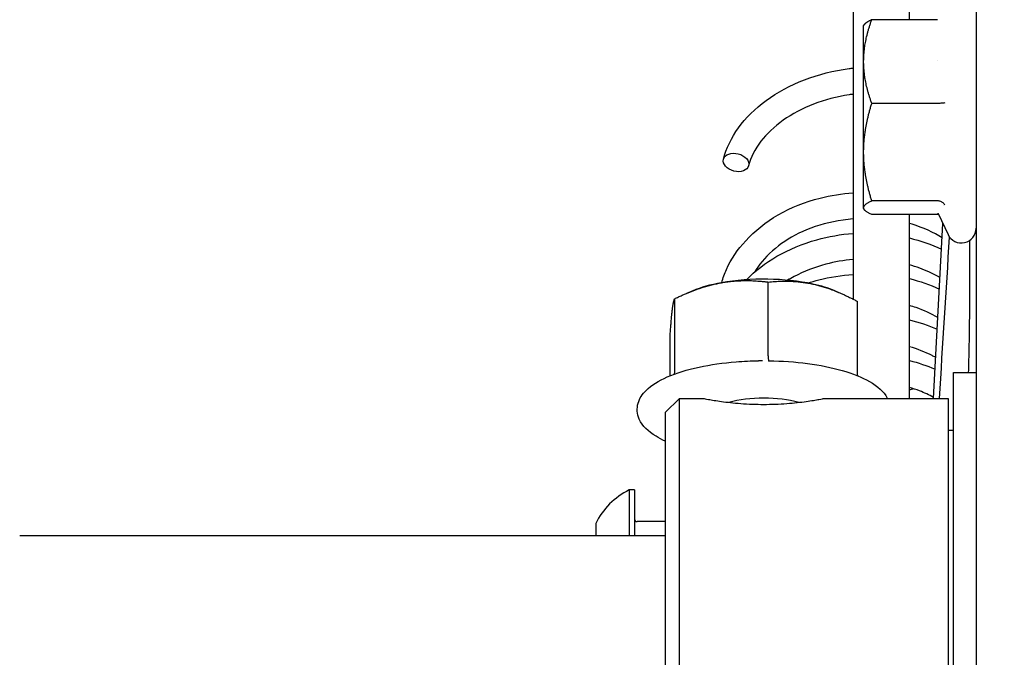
# Model space of a CAD drawing. Header units: millimetres. Extents: x 49320 to 60117, y -4209 to 20568.
# Tile 312 of 479: x 52402.08 to 52409.08, y 9897.6 to 9902.13. Entities that reach past the tile are written whole.
import ezdxf

# ---------------------------------------------------------------- set-up
doc = ezdxf.new("R2010")
doc.units = ezdxf.units.MM
doc.layers.add('_AA PROJ.warstwy', color=7, linetype='Continuous', lineweight=18, true_color=0x0000f0)
doc.layers.add('_mt_wymiary konstr', color=3, linetype='Continuous')
doc.layers.add('ARCATA', color=4, linetype='Continuous')
doc.styles.add('100', font='romans.shx', dxfattribs={"width": 0.65, "height": 18})
doc.dimstyles.new('k100', dxfattribs={"dimtxt": 18, "dimasz": 7, "dimexe": 10, "dimexo": 20, "dimgap": 4, "dimtad": 1, "dimdec": 1, "dimrnd": 0.5, "dimzin": 9, "dimdsep": 46, "dimtxsty": 'Standard', "dimcen": 12.534, "dimclrd": 256, "dimclre": 256, "dimclrt": 7, "dimadec": 0, "dimazin": 0, "dimtfac": 1, "dimtdec": 1, "dimtmove": 2, "dimatfit": 3, "dimfxl": 30, "dimfxlon": 1, "dimtolj": 1, "dimtzin": 0, "dimarcsym": 0})

# ---------------------------------------------------------------- blocks, each defined once
blk = doc.blocks.new('WINDA 2 DZ')
at = {"layer": 'ARCATA', "color": 5, "true_color": 0x1414ff}
for p, q in [((169.925, 87.7172), (169.925, 82.7564)), ((170.325, 84.7442), (170.325, 87.7172)), ((170.8, 86.9112), (170.8, 83.5191)), ((170, 84.7009), (170.0032, 84.7065)), ((170, 84.7009), (170.0032, 84.7065)), ((170, 84.4464), (170, 84.7009)), ((170, 84.4464), (170, 84.7009)), ((170.526, 84.7442), (170.0581, 84.7442)), ((170.526, 84.7442), (170.0581, 84.7442)), ((170, 83.8019), (170, 84.4464)), ((170, 83.8019), (170, 84.4464)), ((170.5274, 84.4509), (170.5275, 84.4509)), ((170.5274, 84.4509), (170.5275, 84.4509)), ((170.526, 84.1486), (170.0581, 84.1486)), ((170.526, 84.1486), (170.0581, 84.1486)), ((170, 83.4064), (170, 83.8019)), ((170, 83.4064), (170, 83.8019)), ((170.8, 83.5191), (170.8, 76.4648)), ((170.8, 83.5191), (170.8, 76.4648)), ((170.526, 83.4553), (170.0581, 83.4553)), ((170.526, 83.4553), (170.0581, 83.4553)), ((170, 83.4009), (170, 83.4064)), ((170, 83.4009), (170, 83.4064)), ((170, 83.4009), (170.0032, 83.3953)), ((170, 83.4009), (170.0032, 83.3953)), ((170.5705, 83.4224), (170.5705, 83.4224)), ((170.5705, 83.4224), (170.5705, 83.4224)), ((170.526, 83.3576), (170.0581, 83.3576)), ((170.526, 83.3576), (170.0581, 83.3576)), ((170.325, 82.049), (170.325, 83.3576)), ((170.325, 82.049), (170.325, 83.3576)), ((170.5301, 83.366), (170.5998, 83.2165)), ((170.5301, 83.366), (170.5998, 83.2165)), ((170.4961, 82.049), (170.5636, 83.2943)), ((170.4961, 82.049), (170.5636, 83.2943)), ((168.7851, 82.8162), (168.7399, 82.7971)), ((168.7851, 82.8162), (168.7399, 82.7971)), ((169.3219, 82.3533), (169.3219, 82.878)), ((169.3219, 82.3533), (169.3219, 82.878)), ((169.7949, 82.8162), (169.8224, 82.8046)), ((169.7949, 82.8162), (169.8224, 82.8046)), ((168.6566, 82.2347), (168.6566, 82.7593)), ((168.6566, 82.2347), (168.6566, 82.7593)), ((169.9554, 82.2158), (169.9554, 82.7404)), ((169.9554, 82.2158), (169.9554, 82.7404)), ((168.6246, 82.2118), (168.6246, 82.503)), ((168.6246, 82.2118), (168.6246, 82.503)), ((169.258, 82.3183), (169.2536, 82.3182)), ((169.258, 82.3183), (169.2536, 82.3182)), ((169.3234, 82.3183), (169.3264, 82.3182)), ((169.3234, 82.3183), (169.3264, 82.3182)), ((170.64, 77.413), (170.64, 82.235)), ((170.64, 82.235), (170.8, 82.235)), ((170.64, 77.413), (170.64, 82.235)), ((170.64, 82.235), (170.8, 82.235)), ((168.59, 81.949), (168.69, 82.049)), ((168.59, 81.949), (168.69, 82.049)), ((168.69, 77.9378), (168.69, 82.049)), ((168.69, 82.049), (168.865, 82.049)), ((168.69, 77.9378), (168.69, 82.049)), ((168.69, 82.049), (168.865, 82.049)), ((169.715, 82.049), (170.6, 82.049)), ((169.715, 82.049), (170.6, 82.049)), ((170.6, 82.049), (170.6, 77.599)), ((170.6, 82.049), (170.6, 77.599)), ((168.59, 81.949), (168.59, 77.8983)), ((168.59, 81.949), (168.59, 77.8983)), ((170.6, 81.824), (170.64, 81.824)), ((170.6, 81.824), (170.64, 81.824)), ((168.332, 81.3989), (168.332, 81.074)), ((168.37, 81.3989), (168.332, 81.3989)), ((168.37, 81.3989), (168.332, 81.3989)), ((168.332, 81.3989), (168.332, 81.074)), ((168.37, 81.3989), (168.37, 81.074)), ((168.37, 81.3989), (168.37, 81.074)), ((168.095, 81.1614), (168.095, 81.074)), ((168.095, 81.1614), (168.095, 81.074)), ((168.59, 81.1739), (168.39, 81.1739)), ((168.59, 81.1739), (168.39, 81.1739)), ((168.59, 81.074), (164, 81.074))]:
    blk.add_line(p, q, dxfattribs=at)
for centre, radius, start, end in [((170.695, 83.2609), 0.105, 205, 0), ((170.695, 83.2609), 0.105, 205, 0), ((168.5705, 80.9239), 0.5315, 116.66162, 153.45913), ((168.5705, 80.9239), 0.5315, 116.66162, 153.45913), ((168.39, 81.1939), 0.02, 180, 270), ((168.39, 81.1939), 0.02, 180, 270)]:
    blk.add_arc(centre, radius, start, end, dxfattribs=at)
blk.add_ellipse((169.0929, 83.7286), major_axis=(-0.0896, 0.0229), ratio=0.687305, dxfattribs=at)
blk.add_ellipse((169.0929, 83.7286), major_axis=(-0.0896, 0.0229), ratio=0.687305, dxfattribs=at)
for centre, major_axis, start_param, end_param in [((169.29, 82.6763), (-0.65, 0), 4.14621, 5.193407), ((169.29, 82.6763), (-0.65, 0), 4.14621, 5.193407), ((169.29, 82.6763), (-0.65, 0), 5.193407, 5.601823), ((169.29, 82.6763), (-0.65, 0), 5.193407, 5.601823), ((169.29, 82.6763), (0.65, 0), 0.681362, 1.004617), ((169.29, 82.6763), (0.65, 0), 0.681362, 1.004617), ((169.29, 81.915), (0.4, 0), 0.901035, 2.240558), ((169.29, 81.915), (0.4, 0), 0.901035, 2.240558)]:
    blk.add_ellipse(centre, major_axis=major_axis, ratio=0.34175, start_param=start_param, end_param=end_param, dxfattribs=at)
for points, weights in [([(170, 84.4464), (170, 84.5846), (170.0581, 84.7442)], [1.83401555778, 1.83401555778, 1.70233916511]), ([(170, 84.4464), (170, 84.5846), (170.0581, 84.7442)], [1.83401555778, 1.83401555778, 1.70233916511]), ([(170.0581, 84.7442), (170.0134, 84.7241), (170.0032, 84.7065)], [1.70233916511, 1.80190364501, 1.82618442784]), ([(170.0581, 84.7442), (170.0134, 84.7241), (170.0032, 84.7065)], [1.70233916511, 1.80190364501, 1.82618442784]), ([(170.0581, 84.1486), (170, 84.3082), (170, 84.4464)], [1.70233916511, 1.83401555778, 1.83401555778]), ([(170.0581, 84.1486), (170, 84.3082), (170, 84.4464)], [1.70233916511, 1.83401555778, 1.83401555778]), ([(170, 83.8019), (170, 83.9628), (170.0581, 84.1486)], [1.83401560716, 1.83401560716, 1.70233921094]), ([(170, 83.8019), (170, 83.9628), (170.0581, 84.1486)], [1.83401560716, 1.83401560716, 1.70233921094]), ([(170.0581, 83.4553), (170, 83.641), (170, 83.8019)], [1.70233921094, 1.83401560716, 1.83401560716]), ([(170.0581, 83.4553), (170, 83.641), (170, 83.8019)], [1.70233921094, 1.83401560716, 1.83401560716]), ([(170, 83.4064), (170, 83.4291), (170.0581, 83.4553)], [1.83401555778, 1.83401555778, 1.70233916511]), ([(170, 83.4064), (170, 83.4291), (170.0581, 83.4553)], [1.83401555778, 1.83401555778, 1.70233916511]), ([(170.0581, 83.3576), (170, 83.3837), (170, 83.4064)], [1.70233916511, 1.83401555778, 1.83401555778]), ([(170.0581, 83.3576), (170, 83.3837), (170, 83.4064)], [1.70233916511, 1.83401555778, 1.83401555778]), ([(168.9893, 82.8732), (169.1437, 82.9007), (169.3219, 82.878)], [1.95437721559, 1.95437721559, 1.81405924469]), ([(168.9893, 82.8732), (169.1437, 82.9007), (169.3219, 82.878)], [1.95437721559, 1.95437721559, 1.81405924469]), ([(169.3219, 82.878), (169.4917, 82.8957), (169.6387, 82.8637)], [1.81407610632, 1.95439538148, 1.95439538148]), ([(169.3219, 82.878), (169.4917, 82.8957), (169.6387, 82.8637)], [1.81407610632, 1.95439538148, 1.95439538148]), ([(168.6566, 82.7593), (168.8349, 82.8457), (168.9893, 82.8732)], [1.81405924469, 1.95437721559, 1.95437721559]), ([(168.6566, 82.7593), (168.8349, 82.8457), (168.9893, 82.8732)], [1.81405924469, 1.95437721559, 1.95437721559]), ([(169.6387, 82.8637), (169.7857, 82.8318), (169.9554, 82.7404)], [1.95439538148, 1.95439538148, 1.81407610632]), ([(169.6387, 82.8637), (169.7857, 82.8318), (169.9554, 82.7404)], [1.95439538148, 1.95439538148, 1.81407610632]), ([(168.6406, 82.6857), (168.648, 82.7452), (168.6566, 82.7593)], [1.95437721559, 1.95437721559, 1.81405924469]), ([(168.6406, 82.6857), (168.648, 82.7452), (168.6566, 82.7593)], [1.95437721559, 1.95437721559, 1.81405924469]), ([(168.6246, 82.503), (168.6332, 82.6263), (168.6406, 82.6857)], [1.81405924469, 1.95437721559, 1.95437721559]), ([(168.6246, 82.503), (168.6332, 82.6263), (168.6406, 82.6857)], [1.81405924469, 1.95437721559, 1.95437721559])]:
    blk.add_rational_spline(points, weights, degree=2, dxfattribs=at)
for points, knots in [([(169.0033, 83.7515), (169.0232, 83.8288), (169.0599, 83.9048), (169.1617, 84.0456), (169.2289, 84.112), (169.3866, 84.228), (169.48, 84.2785), (169.6792, 84.3553), (169.7876, 84.3825), (169.9057, 84.3977), (169.9154, 84.3988), (169.925, 84.3998)], [0, 0, 0, 0, 0.306718, 0.306718, 0.622651, 0.622651, 0.949637, 0.949637, 1.277989, 1.277989, 1.307012, 1.307012, 1.307012, 1.307012]), ([(169.0033, 83.7515), (169.0232, 83.8288), (169.0599, 83.9048), (169.1617, 84.0456), (169.2289, 84.112), (169.3866, 84.228), (169.48, 84.2785), (169.6792, 84.3553), (169.7876, 84.3825), (169.9057, 84.3977), (169.9154, 84.3988), (169.925, 84.3998)], [0, 0, 0, 0, 0.306718, 0.306718, 0.622651, 0.622651, 0.949637, 0.949637, 1.277989, 1.277989, 1.307012, 1.307012, 1.307012, 1.307012]), ([(169.925, 84.2138), (169.9156, 84.2127), (169.9062, 84.2114), (169.8101, 84.1972), (169.7237, 84.1746), (169.5651, 84.1131), (169.4909, 84.0736), (169.3645, 83.9838), (169.3106, 83.9325), (169.2269, 83.8231), (169.1974, 83.7635), (169.1825, 83.7056)], [1.368818, 1.368818, 1.368818, 1.368818, 1.397166, 1.397166, 1.660418, 1.660418, 1.923601, 1.923601, 2.185396, 2.185396, 2.461279, 2.461279, 2.461279, 2.461279]), ([(169.925, 84.2138), (169.9156, 84.2127), (169.9062, 84.2114), (169.8101, 84.1972), (169.7237, 84.1746), (169.5651, 84.1131), (169.4909, 84.0736), (169.3645, 83.9838), (169.3106, 83.9325), (169.2269, 83.8231), (169.1974, 83.7635), (169.1825, 83.7056)], [1.368818, 1.368818, 1.368818, 1.368818, 1.397166, 1.397166, 1.660418, 1.660418, 1.923601, 1.923601, 2.185396, 2.185396, 2.461279, 2.461279, 2.461279, 2.461279]), ([(170.5778, 84.1533), (170.5731, 84.152), (170.566, 84.1508), (170.548, 84.1491), (170.5372, 84.1486), (170.526, 84.1486)], [-0.0000046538, -0.0000046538, -0.0000046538, -0.0000046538, 0.000330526, 0.000330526, 0.000665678, 0.000665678, 0.000665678, 0.000665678]), ([(170.5778, 84.1533), (170.5731, 84.152), (170.566, 84.1508), (170.548, 84.1491), (170.5372, 84.1486), (170.526, 84.1486)], [-0.0000046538, -0.0000046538, -0.0000046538, -0.0000046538, 0.000330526, 0.000330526, 0.000665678, 0.000665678, 0.000665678, 0.000665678]), ([(168.9907, 82.8735), (168.9996, 82.9057), (169.0111, 82.9374), (169.0579, 83.0407), (169.1046, 83.1097), (169.2257, 83.2419), (169.3045, 83.305), (169.4824, 83.4083), (169.5846, 83.449), (169.7665, 83.4945), (169.8458, 83.5069), (169.925, 83.5127)], [424.121911, 424.121911, 424.121911, 424.121911, 424.243249, 424.243249, 424.530587, 424.530587, 424.856341, 424.856341, 425.186645, 425.186645, 425.424096, 425.424096, 425.424096, 425.424096]), ([(168.9907, 82.8735), (168.9996, 82.9057), (169.0111, 82.9374), (169.0579, 83.0407), (169.1046, 83.1097), (169.2257, 83.2419), (169.3045, 83.305), (169.4824, 83.4083), (169.5846, 83.449), (169.7665, 83.4945), (169.8458, 83.5069), (169.925, 83.5127)], [424.121911, 424.121911, 424.121911, 424.121911, 424.243249, 424.243249, 424.530587, 424.530587, 424.856341, 424.856341, 425.186645, 425.186645, 425.424096, 425.424096, 425.424096, 425.424096]), ([(170.5778, 83.4262), (170.5778, 83.4262), (170.5778, 83.4262), (170.5778, 83.4262), (170.5778, 83.4262), (170.5778, 83.4262), (170.5778, 83.4262), (170.5778, 83.4262), (170.5778, 83.4262), (170.5778, 83.4263), (170.5777, 83.4263), (170.5776, 83.4265), (170.5775, 83.4267), (170.5772, 83.4273), (170.5769, 83.4278), (170.5756, 83.4298), (170.5745, 83.4313), (170.569, 83.4381), (170.5635, 83.4429), (170.5511, 83.4501), (170.5444, 83.4527), (170.5336, 83.4549), (170.5298, 83.4553), (170.526, 83.4553)], [0, 0, 0, 0, 0.00000105, 0.00000105, 0.00000546, 0.00000546, 0.00001104, 0.00001104, 0.00002031, 0.00002031, 0.0000518, 0.0000518, 0.00014375, 0.00014375, 0.00045571, 0.00045571, 0.00145539, 0.00145539, 0.00517187, 0.00517187, 0.00856567, 0.00856567, 0.01034659, 0.01034659, 0.01034659, 0.01034659]), ([(170.5778, 83.4262), (170.5778, 83.4262), (170.5778, 83.4262), (170.5778, 83.4262), (170.5778, 83.4262), (170.5778, 83.4262), (170.5778, 83.4262), (170.5778, 83.4262), (170.5778, 83.4262), (170.5778, 83.4263), (170.5777, 83.4263), (170.5776, 83.4265), (170.5775, 83.4267), (170.5772, 83.4273), (170.5769, 83.4278), (170.5756, 83.4298), (170.5745, 83.4313), (170.569, 83.4381), (170.5635, 83.4429), (170.5511, 83.4501), (170.5444, 83.4527), (170.5336, 83.4549), (170.5298, 83.4553), (170.526, 83.4553)], [0, 0, 0, 0, 0.00000105, 0.00000105, 0.00000546, 0.00000546, 0.00001104, 0.00001104, 0.00002031, 0.00002031, 0.0000518, 0.0000518, 0.00014375, 0.00014375, 0.00045571, 0.00045571, 0.00145539, 0.00145539, 0.00517187, 0.00517187, 0.00856567, 0.00856567, 0.01034659, 0.01034659, 0.01034659, 0.01034659]), ([(169.925, 83.3272), (169.9011, 83.3252), (169.8772, 83.3225), (169.7637, 83.3062), (169.6745, 83.2829), (169.5203, 83.2192), (169.4522, 83.1797), (169.3354, 83.0898), (169.2852, 83.0382), (169.2381, 82.9718), (169.23, 82.9594), (169.2224, 82.9468)], [1.2743424, 1.2743424, 1.2743424, 1.2743424, 1.3461087, 1.3461087, 1.6187073, 1.6187073, 1.8699639, 1.8699639, 2.1236281, 2.1236281, 2.180751, 2.180751, 2.180751, 2.180751]), ([(169.925, 83.3272), (169.9011, 83.3252), (169.8772, 83.3225), (169.7637, 83.3062), (169.6745, 83.2829), (169.5203, 83.2192), (169.4522, 83.1797), (169.3354, 83.0898), (169.2852, 83.0382), (169.2381, 82.9718), (169.23, 82.9594), (169.2224, 82.9468)], [1.2743424, 1.2743424, 1.2743424, 1.2743424, 1.3461087, 1.3461087, 1.6187073, 1.6187073, 1.8699639, 1.8699639, 2.1236281, 2.1236281, 2.180751, 2.180751, 2.180751, 2.180751]), ([(170.558, 83.1917), (170.497, 83.2313), (170.424, 83.2651), (170.3378, 83.2905), (170.3314, 83.2923), (170.325, 83.294)], [0.5717561, 0.5717561, 0.5717561, 0.5717561, 0.8419408, 0.8419408, 0.8633813, 0.8633813, 0.8633813, 0.8633813]), ([(170.558, 83.1917), (170.497, 83.2313), (170.424, 83.2651), (170.3378, 83.2905), (170.3314, 83.2923), (170.325, 83.294)], [0.5717561, 0.5717561, 0.5717561, 0.5717561, 0.8419408, 0.8419408, 0.8633813, 0.8633813, 0.8633813, 0.8633813]), ([(169.1677, 82.8944), (169.2284, 82.9582), (169.3024, 83.0144), (169.4699, 83.1107), (169.5666, 83.1507), (169.7501, 83.202), (169.8376, 83.2176), (169.925, 83.2242)], [418.3656217, 418.3656217, 418.3656217, 418.3656217, 418.6640355, 418.6640355, 418.9813171, 418.9813171, 419.2431739, 419.2431739, 419.2431739, 419.2431739]), ([(169.1677, 82.8944), (169.2284, 82.9582), (169.3024, 83.0144), (169.4699, 83.1107), (169.5666, 83.1507), (169.7501, 83.202), (169.8376, 83.2176), (169.925, 83.2242)], [418.3656217, 418.3656217, 418.3656217, 418.3656217, 418.6640355, 418.6640355, 418.9813171, 418.9813171, 419.2431739, 419.2431739, 419.2431739, 419.2431739]), ([(169.925, 83.0385), (169.8593, 83.0327), (169.7937, 83.0212), (169.6512, 82.9834), (169.5743, 82.9535), (169.4895, 82.9087), (169.474, 82.8999), (169.4588, 82.8908)], [6.490136, 6.490136, 6.490136, 6.490136, 6.6871866, 6.6871866, 6.9388641, 6.9388641, 6.9968371, 6.9968371, 6.9968371, 6.9968371]), ([(169.925, 83.0385), (169.8593, 83.0327), (169.7937, 83.0212), (169.6512, 82.9834), (169.5743, 82.9535), (169.4895, 82.9087), (169.474, 82.8999), (169.4588, 82.8908)], [6.490136, 6.490136, 6.490136, 6.490136, 6.6871866, 6.6871866, 6.9388641, 6.9388641, 6.9968371, 6.9968371, 6.9968371, 6.9968371]), ([(170.5427, 82.9089), (170.5189, 82.9231), (170.4936, 82.9364), (170.4231, 82.9689), (170.3752, 82.9865), (170.325, 83.0008)], [5.8092265, 5.8092265, 5.8092265, 5.8092265, 5.9097027, 5.9097027, 6.0774353, 6.0774353, 6.0774353, 6.0774353]), ([(170.5427, 82.9089), (170.5189, 82.9231), (170.4936, 82.9364), (170.4231, 82.9689), (170.3752, 82.9865), (170.325, 83.0008)], [5.8092265, 5.8092265, 5.8092265, 5.8092265, 5.9097027, 5.9097027, 6.0774353, 6.0774353, 6.0774353, 6.0774353]), ([(169.603, 82.871), (169.6289, 82.8794), (169.6552, 82.8871), (169.7605, 82.9139), (169.8428, 82.9268), (169.925, 82.9326)], [412.7331066, 412.7331066, 412.7331066, 412.7331066, 412.816022, 412.816022, 413.0623938, 413.0623938, 413.0623938, 413.0623938]), ([(169.603, 82.871), (169.6289, 82.8794), (169.6552, 82.8871), (169.7605, 82.9139), (169.8428, 82.9268), (169.925, 82.9326)], [412.7331066, 412.7331066, 412.7331066, 412.7331066, 412.816022, 412.816022, 413.0623938, 413.0623938, 413.0623938, 413.0623938]), ([(170.7465, 82.235), (170.7478, 82.2843), (170.749, 82.3333), (170.7524, 82.4968), (170.754, 82.6096), (170.7549, 82.7476), (170.755, 82.7829), (170.755, 82.8167)], [1.209476, 1.209476, 1.209476, 1.209476, 1.3570696, 1.3570696, 1.7121224, 1.7121224, 1.8401969, 1.8401969, 1.8401969, 1.8401969]), ([(170.7465, 82.235), (170.7478, 82.2843), (170.749, 82.3333), (170.7524, 82.4968), (170.754, 82.6096), (170.7549, 82.7476), (170.755, 82.7829), (170.755, 82.8167)], [1.209476, 1.209476, 1.209476, 1.209476, 1.3570696, 1.3570696, 1.7121224, 1.7121224, 1.8401969, 1.8401969, 1.8401969, 1.8401969]), ([(170.5273, 82.625), (170.4807, 82.6527), (170.4285, 82.677), (170.357, 82.7015), (170.3411, 82.7064), (170.325, 82.711)], [11.0440292, 11.0440292, 11.0440292, 11.0440292, 11.2400275, 11.2400275, 11.2940122, 11.2940122, 11.2940122, 11.2940122]), ([(170.5273, 82.625), (170.4807, 82.6527), (170.4285, 82.677), (170.357, 82.7015), (170.3411, 82.7064), (170.325, 82.711)], [11.0440292, 11.0440292, 11.0440292, 11.0440292, 11.2400275, 11.2400275, 11.2940122, 11.2940122, 11.2940122, 11.2940122]), ([(170.5119, 82.3418), (170.5037, 82.3464), (170.4952, 82.3509), (170.4374, 82.38), (170.3827, 82.4013), (170.325, 82.418)], [16.2804695, 16.2804695, 16.2804695, 16.2804695, 16.3142814, 16.3142814, 16.5081583, 16.5081583, 16.5081583, 16.5081583]), ([(170.5119, 82.3418), (170.5037, 82.3464), (170.4952, 82.3509), (170.4374, 82.38), (170.3827, 82.4013), (170.325, 82.418)], [16.2804695, 16.2804695, 16.2804695, 16.2804695, 16.3142814, 16.3142814, 16.5081583, 16.5081583, 16.5081583, 16.5081583]), ([(169.3219, 82.3533), (169.3219, 82.3422), (169.3221, 82.3332), (169.3225, 82.3272), (169.3228, 82.3212), (169.3232, 82.3183), (169.3237, 82.3183)], [0.0000000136, 0.0000000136, 0.0000000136, 0.0000000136, 0.0003491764, 0.0003491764, 0.0003491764, 0.0006983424, 0.0006983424, 0.0006983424, 0.0006983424]), ([(169.3219, 82.3533), (169.3219, 82.3422), (169.3221, 82.3332), (169.3225, 82.3272), (169.3228, 82.3212), (169.3232, 82.3183), (169.3237, 82.3183)], [0.0000000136, 0.0000000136, 0.0000000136, 0.0000000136, 0.0003491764, 0.0003491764, 0.0003491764, 0.0006983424, 0.0006983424, 0.0006983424, 0.0006983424]), ([(168.59, 81.746), (168.5661, 81.757), (168.5441, 81.7687), (168.4697, 81.8146), (168.4276, 81.8534), (168.3892, 81.9381), (168.3857, 81.9793), (168.4065, 82.0508), (168.4268, 82.081), (168.4912, 82.1449), (168.542, 82.176), (168.6681, 82.2312), (168.7446, 82.2546), (168.9112, 82.2905), (169.0007, 82.3033), (169.1462, 82.3149), (169.1998, 82.3175), (169.2536, 82.3182)], [8.220822, 8.220822, 8.220822, 8.220822, 8.35248, 8.35248, 8.704958, 8.704958, 8.957645, 8.957645, 9.189669, 9.189669, 9.521374, 9.521374, 9.867119, 9.867119, 10.199357, 10.199357, 10.387119, 10.387119, 10.387119, 10.387119]), ([(168.59, 81.746), (168.5661, 81.757), (168.5441, 81.7687), (168.4697, 81.8146), (168.4276, 81.8534), (168.3892, 81.9381), (168.3857, 81.9793), (168.4065, 82.0508), (168.4268, 82.081), (168.4912, 82.1449), (168.542, 82.176), (168.6681, 82.2312), (168.7446, 82.2546), (168.9112, 82.2905), (169.0007, 82.3033), (169.1462, 82.3149), (169.1998, 82.3175), (169.2536, 82.3182)], [8.220822, 8.220822, 8.220822, 8.220822, 8.35248, 8.35248, 8.704958, 8.704958, 8.957645, 8.957645, 9.189669, 9.189669, 9.521374, 9.521374, 9.867119, 9.867119, 10.199357, 10.199357, 10.387119, 10.387119, 10.387119, 10.387119]), ([(169.3264, 82.3182), (169.4201, 82.3169), (169.5131, 82.3103), (169.6894, 82.2869), (169.7725, 82.2702), (169.922, 82.2273), (169.988, 82.2011), (170.0982, 82.1378), (170.1424, 82.1004), (170.1691, 82.0516), (170.1698, 82.0503), (170.1704, 82.049)], [4.188486, 4.188486, 4.188486, 4.188486, 4.51538, 4.51538, 4.844288, 4.844288, 5.180452, 5.180452, 5.532252, 5.532252, 5.541942, 5.541942, 5.541942, 5.541942]), ([(169.3264, 82.3182), (169.4201, 82.3169), (169.5131, 82.3103), (169.6894, 82.2869), (169.7725, 82.2702), (169.922, 82.2273), (169.988, 82.2011), (170.0982, 82.1378), (170.1424, 82.1004), (170.1691, 82.0516), (170.1698, 82.0503), (170.1704, 82.049)], [4.188486, 4.188486, 4.188486, 4.188486, 4.51538, 4.51538, 4.844288, 4.844288, 5.180452, 5.180452, 5.532252, 5.532252, 5.541942, 5.541942, 5.541942, 5.541942]), ([(170.4965, 82.0578), (170.4656, 82.0748), (170.4325, 82.0902), (170.3743, 82.1127), (170.35, 82.1208), (170.325, 82.1281)], [21.5151201, 21.5151201, 21.5151201, 21.5151201, 21.6405648, 21.6405648, 21.72457, 21.72457, 21.72457, 21.72457]), ([(170.4965, 82.0578), (170.4656, 82.0748), (170.4325, 82.0902), (170.3743, 82.1127), (170.35, 82.1208), (170.325, 82.1281)], [21.5151201, 21.5151201, 21.5151201, 21.5151201, 21.6405648, 21.6405648, 21.72457, 21.72457, 21.72457, 21.72457]), ([(168.865, 82.049), (168.865, 82.049), (168.8757, 82.0468), (168.9191, 82.0391), (168.9518, 82.0337), (169.0271, 82.0234), (169.0748, 82.0179), (169.1795, 82.0101), (169.2365, 82.0079), (169.29, 82.0079), (169.3435, 82.0079), (169.4005, 82.0101), (169.5052, 82.0179), (169.5529, 82.0234), (169.6282, 82.0337), (169.6609, 82.0391), (169.7043, 82.0468), (169.715, 82.049), (169.715, 82.049), (169.715, 82.049), (169.715, 82.049)], [1.926201, 1.926201, 1.926201, 1.926201, 2.086714, 2.086714, 2.247227, 2.247227, 2.407747, 2.407747, 2.568268, 2.568268, 2.568268, 2.728788, 2.728788, 2.889309, 2.889309, 3.049822, 3.049822, 3.210335, 3.210335, 3.210974, 3.210974, 3.210974, 3.210974]), ([(168.865, 82.049), (168.865, 82.049), (168.8757, 82.0468), (168.9191, 82.0391), (168.9518, 82.0337), (169.0271, 82.0234), (169.0748, 82.0179), (169.1795, 82.0101), (169.2365, 82.0079), (169.29, 82.0079), (169.3435, 82.0079), (169.4005, 82.0101), (169.5052, 82.0179), (169.5529, 82.0234), (169.6282, 82.0337), (169.6609, 82.0391), (169.7043, 82.0468), (169.715, 82.049), (169.715, 82.049), (169.715, 82.049), (169.715, 82.049)], [1.926201, 1.926201, 1.926201, 1.926201, 2.086714, 2.086714, 2.247227, 2.247227, 2.407747, 2.407747, 2.568268, 2.568268, 2.568268, 2.728788, 2.728788, 2.889309, 2.889309, 3.049822, 3.049822, 3.210335, 3.210335, 3.210974, 3.210974, 3.210974, 3.210974])]:
    blk.add_open_spline(points, degree=3, knots=knots, dxfattribs=at)
for points in [[(170.5344, 83.3569), (170.5316, 83.3573), (170.5288, 83.3576), (170.526, 83.3576)], [(170.5344, 83.3569), (170.5316, 83.3573), (170.5288, 83.3576), (170.526, 83.3576)], [(170.5299, 83.3665), (170.5296, 83.3671), (170.5294, 83.3673), (170.5294, 83.3673)], [(170.5299, 83.3665), (170.5296, 83.3671), (170.5294, 83.3673), (170.5294, 83.3673)], [(170.5301, 83.366), (170.5301, 83.366), (170.5301, 83.366), (170.5301, 83.366)], [(170.5301, 83.366), (170.5301, 83.366), (170.5301, 83.366), (170.5301, 83.366)], [(170.325, 83.1918), (170.4056, 83.1725), (170.483, 83.1456), (170.5537, 83.1122)], [(170.325, 83.1918), (170.4056, 83.1725), (170.483, 83.1456), (170.5537, 83.1122)], [(170.5389, 82.049), (170.5629, 82.432), (170.5869, 82.815), (170.6109, 83.1981)], [(170.5389, 82.049), (170.5629, 82.432), (170.5869, 82.815), (170.6109, 83.1981)], [(170.755, 82.8167), (170.755, 82.938), (170.755, 83.0574), (170.755, 83.1747)], [(170.755, 82.8167), (170.755, 82.938), (170.755, 83.0574), (170.755, 83.1747)], [(170.325, 82.9022), (170.4001, 82.8845), (170.4723, 82.8594), (170.5383, 82.8283)], [(170.325, 82.9022), (170.4001, 82.8845), (170.4723, 82.8594), (170.5383, 82.8283)], [(170.325, 82.6094), (170.3941, 82.5925), (170.4608, 82.57), (170.5228, 82.5426)], [(170.325, 82.6094), (170.3941, 82.5925), (170.4608, 82.57), (170.5228, 82.5426)], [(169.2817, 82.3185), (169.2738, 82.3185), (169.266, 82.3184), (169.258, 82.3183)], [(169.2817, 82.3185), (169.2738, 82.3185), (169.266, 82.3184), (169.258, 82.3183)], [(169.3234, 82.3183), (169.3228, 82.3183), (169.3221, 82.3183), (169.3214, 82.3183)], [(169.3234, 82.3183), (169.3228, 82.3183), (169.3221, 82.3183), (169.3214, 82.3183)], [(170.325, 82.3196), (170.3887, 82.3043), (170.4501, 82.2836), (170.5074, 82.2584)], [(170.325, 82.3196), (170.3887, 82.3043), (170.4501, 82.2836), (170.5074, 82.2584)], [(168.6552, 82.2236), (168.6561, 82.2271), (168.6566, 82.2308), (168.6566, 82.2347)], [(168.6552, 82.2236), (168.6561, 82.2271), (168.6566, 82.2308), (168.6566, 82.2347)], [(169.9554, 82.2158), (169.9554, 82.2144), (169.9554, 82.2131), (169.9556, 82.2117)], [(169.9554, 82.2158), (169.9554, 82.2144), (169.9554, 82.2131), (169.9556, 82.2117)], [(170.325, 82.1113), (170.3344, 82.1139), (170.3438, 82.1167), (170.353, 82.1195)], [(170.325, 82.1113), (170.3344, 82.1139), (170.3438, 82.1167), (170.353, 82.1195)], [(168.865, 82.049), (168.865, 82.049), (168.865, 82.049), (168.865, 82.049)], [(168.865, 82.049), (168.865, 82.049), (168.865, 82.049), (168.865, 82.049)]]:
    blk.add_open_spline(points, degree=3, dxfattribs=at)
blk = doc.blocks.new('*D1604')
at = {"layer": '_mt_wymiary konstr', "lineweight": -2}
for p, q in [((52253.0763, 9894.3393), (52253.0763, 9888.2794)), ((52418.0763, 9885.3334), (52418.0763, 9888.2794)), ((52260.0763, 9878.2794), (52411.0763, 9878.2794))]:
    blk.add_line(p, q, dxfattribs=at)
at = {"layer": '_mt_wymiary konstr'}
for points in [[(52260.0763, 9879.4461), (52260.0763, 9877.1127), (52253.0763, 9878.2794)], [(52411.0763, 9877.1127), (52411.0763, 9879.4461), (52418.0763, 9878.2794)]]:
    blk.add_solid(points, dxfattribs=at)
at = {"layer": 'Defpoints', "color": 0}
for p in [(52418.0763, 9878.2794), (52253.0763, 9874.3393), (52418.0763, 9865.3334)]:
    blk.add_point(p, dxfattribs=at)
at = {"layer": '_mt_wymiary konstr', "color": 7, "insert": (52335.5763, 9891.2794), "char_height": 18, "attachment_point": 5, "style": '100'}
blk.add_mtext('\\A1;165', dxfattribs=at)
blk = doc.blocks.new('*D1605')
at = {"layer": '_mt_wymiary konstr', "lineweight": -2}
for p, q in [((52418.0763, 9885.3334), (52418.0763, 9888.2794)), ((52433.0763, 9882.8005), (52433.0763, 9888.2794)), ((52411.0763, 9878.2794), (52404.0763, 9878.2794)), ((52418.0763, 9878.2794), (52433.0763, 9878.2794)), ((52440.0763, 9878.2794), (52447.0763, 9878.2794))]:
    blk.add_line(p, q, dxfattribs=at)
at = {"layer": '_mt_wymiary konstr'}
for points in [[(52411.0763, 9877.1127), (52411.0763, 9879.4461), (52418.0763, 9878.2794)], [(52440.0763, 9879.4461), (52440.0763, 9877.1127), (52433.0763, 9878.2794)]]:
    blk.add_solid(points, dxfattribs=at)
at = {"layer": 'Defpoints', "color": 0}
for p in [(52433.0763, 9878.2794), (52418.0763, 9865.3334), (52433.0763, 9862.8005)]:
    blk.add_point(p, dxfattribs=at)
at = {"layer": '_mt_wymiary konstr', "color": 7, "insert": (52425.5763, 9903.2794), "char_height": 18, "attachment_point": 5, "style": '100'}
blk.add_mtext('\\A1;15', dxfattribs=at)

msp = doc.modelspace()

# ---------------------------------------------------------------- block references
at = {"layer": '_AA PROJ.warstwy', "ltscale": 3}
msp.add_blockref('WINDA 2 DZ', (52238.0763, 9817.3867), dxfattribs=at)

# ---------------------------------------------------------------- dimensions: what is measured, and where the dimension line sits
at = {"layer": '_mt_wymiary konstr'}
for base, p1, p2, picture, middle in [((52433.0763, 9878.2794), (52418.0763, 9865.3334), (52433.0763, 9862.8005), '*D1605', (52425.5763, 9903.2794)), ((52418.0763, 9878.2794), (52253.0763, 9874.3393), (52418.0763, 9865.3334), '*D1604', (52335.5763, 9891.2794))]:
    dim = msp.add_linear_dim(base=base, p1=p1, p2=p2, dimstyle='k100', override={"dimtxsty": '100'}, dxfattribs=at)
    dim.commit()
    dim.dimension.update_dxf_attribs({"geometry": picture, "text_midpoint": middle})

doc.saveas('drawing.dxf')
